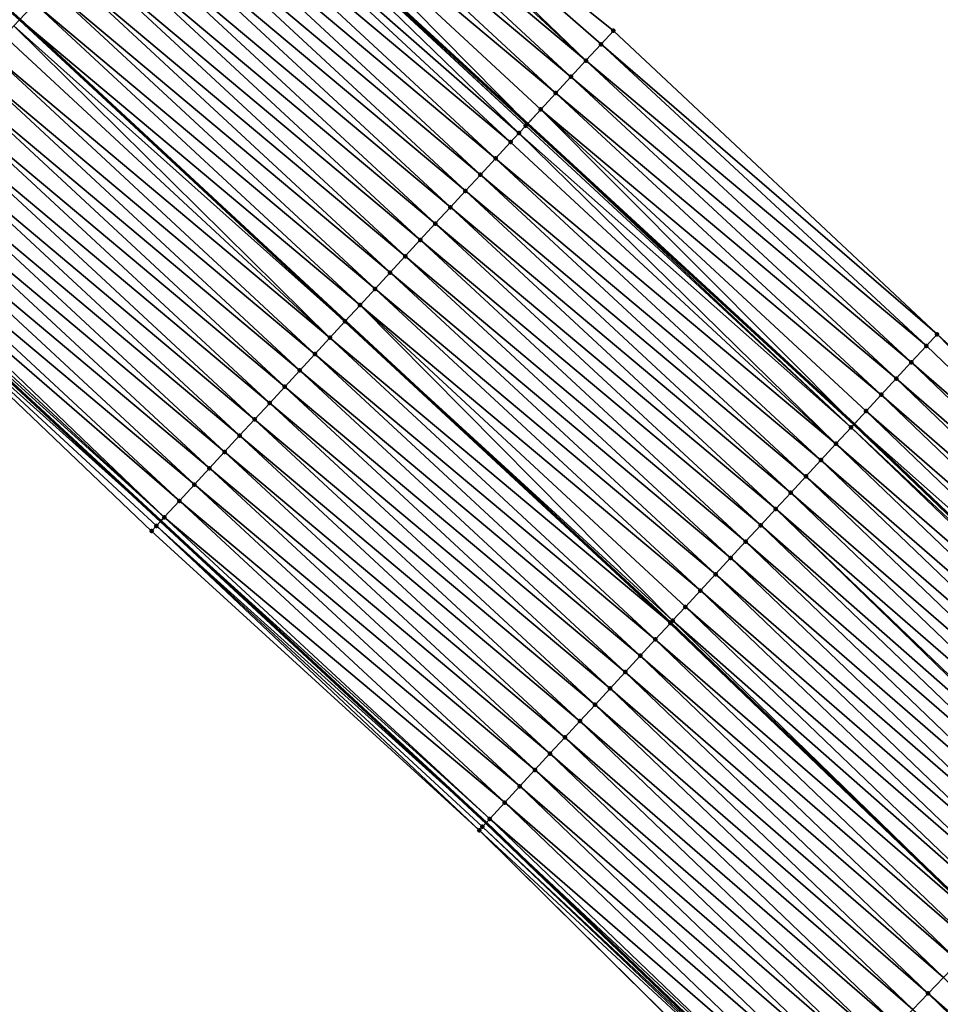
# Model space of a CAD drawing. Header units: feet. Extents: x 2017424 to 2024169, y 808042 to 818730.
# Tile 325 of 329: x 2022774 to 2022816, y 814176 to 814220. Entities that reach past the tile are written whole.
import ezdxf

# ---------------------------------------------------------------- set-up
doc = ezdxf.new("R2010")
doc.units = ezdxf.units.FT
doc.header["$MEASUREMENT"] = 0
for name, color, linetype, lineweight in [('EP_Travel Lane', 172, 'Continuous', 53), ('NB-Road Shots', 141, 'Continuous', 100), ('NB-Road X-Section', 40, 'Continuous', 13), ('STRIPING', 60, 'Continuous', 53)]:
    doc.layers.add(name, color=color, linetype=linetype, lineweight=lineweight)
doc.layers.add('I-77-MM15-17_NB-Surface-BORDER', color=7, linetype='Continuous')
doc.layers.add('I-77-MM15-17_NB-Surface-TIN', color=7, linetype='Continuous')

msp = doc.modelspace()

# ---------------------------------------------------------------- linework, layer by layer
at = {"layer": 'EP_Travel Lane'}
for points in [[(2022767.371049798, 814242.5469800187, 293.8088153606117), (2022782.395149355, 814229.0650125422, 294.5513637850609), (2022797.106016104, 814215.5335921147, 295.2567507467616), (2022811.817192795, 814202.0018865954, 295.950300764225), (2022826.43342328, 814188.0277218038, 296.6233001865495), (2022840.777088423, 814174.1070513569, 297.3120484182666), (2022855.192024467, 814159.9745679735, 298.0072010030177), (2022869.234222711, 814145.7480773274, 298.6593510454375), (2022883.275599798, 814131.5224186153, 299.3469830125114), (2022897.283300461, 814117.0483564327, 300.0231161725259), (2022911.13583631, 814102.6353312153, 300.6367119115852), (2022925.035677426, 814088.0969683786, 301.3041992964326), (2022938.735340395, 814073.5411112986, 301.9734336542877), (2022952.434025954, 814058.9862927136, 302.6844714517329)], [(2022765.93421145, 814211.228142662, 292.9237701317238), (2022780.590182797, 814197.6377920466, 293.6343164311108), (2022795.246020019, 814184.0475658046, 294.3500033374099), (2022809.429719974, 814170.4294387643, 295.0168488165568), (2022823.773793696, 814156.5083717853, 295.6887549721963), (2022837.846645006, 814142.7086829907, 296.3693367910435), (2022851.888615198, 814128.4824233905, 297.0313413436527), (2022865.930649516, 814114.2560988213, 297.6905770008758), (2022879.679770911, 814100.0515784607, 298.3755855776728), (2022893.530545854, 814085.6403853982, 299.0637716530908), (2022907.219935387, 814071.3196983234, 299.7327200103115), (2022920.892147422, 814056.7373594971, 300.3860491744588), (2022934.56402017, 814042.1553825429, 301.0539102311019), (2022947.9282482, 814027.5710846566, 301.7183401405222), (2022961.363909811, 814012.7726420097, 302.418414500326), (2022974.577855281, 813998.1075643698, 303.0973242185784), (2022987.721669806, 813983.0480919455, 303.7749142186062), (2023000.864752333, 813967.9894582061, 304.4842388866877), (2023013.451521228, 813953.017964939, 305.1551549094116), (2023026.20817397, 813937.6310458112, 305.8702071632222), (2023038.734556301, 813922.406306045, 306.5702189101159), (2023051.205379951, 813906.7851186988, 307.2472481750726), (2023063.677757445, 813891.1619849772, 307.846601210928), (2023075.819066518, 813875.5859741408, 308.415438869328)]]:
    msp.add_polyline3d(points, dxfattribs=at)
at = {"layer": 'I-77-MM15-17_NB-Surface-BORDER', "color": 3, "linetype": 'Continuous', "lineweight": -3}
for points in [[(2022770.134460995, 814245.6629141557, 294.0602586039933), (2022785.345967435, 814232.2590478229, 294.7774756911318), (2022800.981203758, 814219.7266984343, 295.5252439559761), (2022815.556053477, 814206.0500160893, 296.2577892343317), (2022830.513042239, 814192.2423234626, 296.8506749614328), (2022844.928862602, 814178.3956726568, 297.5326705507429), (2022859.459820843, 814164.2149953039, 298.2418124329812), (2022873.854033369, 814150.3385323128, 298.9191525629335), (2022887.712082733, 814135.9302996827, 299.5876098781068), (2022901.618731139, 814121.2257796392, 300.2473897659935), (2022915.183509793, 814106.5361487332, 300.8601521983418), (2022929.539219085, 814092.3300218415, 301.5308495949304), (2022942.971412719, 814077.5225661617, 302.1824778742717), (2022955.937143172, 814062.2783627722, 302.8469678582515)], [(2023075.644691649, 813875.4506071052, 308.3951260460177), (2023063.472029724, 813890.9968129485, 307.8238319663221), (2023050.956435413, 813906.5852500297, 307.2197133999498), (2023038.187647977, 813921.9670301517, 306.505273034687), (2023025.412794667, 813936.9668474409, 305.7631084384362), (2023013.145619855, 813952.7625636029, 305.1150415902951), (2023000.542632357, 813967.7040317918, 304.4403840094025), (2022987.34096004, 813982.7105771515, 303.7193854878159), (2022973.954884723, 813997.5557681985, 303.0170083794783), (2022961.094086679, 814012.5253822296, 302.3860692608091), (2022947.894297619, 814027.5399724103, 301.7142552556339), (2022933.753421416, 814041.3901340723, 300.9418025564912), (2022920.242084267, 814056.123499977, 300.2926115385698), (2022907.018253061, 814071.1294777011, 299.7086381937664), (2022893.214769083, 814085.3351465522, 299.0268923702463), (2022879.33572334, 814099.7189918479, 298.3349727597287), (2022865.540453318, 814113.867119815, 297.641418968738), (2022851.186854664, 814127.7824356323, 296.9339551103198), (2022837.317620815, 814142.1808926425, 296.2937104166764), (2022823.247478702, 814155.9622100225, 295.6093077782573), (2022808.897201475, 814169.8771579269, 294.9430237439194), (2022794.931266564, 814183.7060672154, 294.3105555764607), (2022780.173136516, 814197.1852651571, 293.5812173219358), (2022765.714295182, 814210.9894531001, 292.8945522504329)]]:
    msp.add_polyline3d(points, dxfattribs=at)
at = {"layer": 'I-77-MM15-17_NB-Surface-TIN', "color": 128, "linetype": 'Continuous', "lineweight": -3}
for points in [[(2022774.22990717, 814220.2195088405, 293.7870662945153), (2022774.237687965, 814220.2279356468, 293.7877521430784), (2022759.407718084, 814233.5674202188, 293.0773944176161)], [(2022799.740389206, 814218.3842451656, 295.4422776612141), (2022785.345967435, 814232.2590478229, 294.7774756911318), (2022785.083762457, 814231.9751463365, 294.7557664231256)], [(2022799.740389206, 814218.3842451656, 295.4422776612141), (2022800.419199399, 814219.1185605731, 295.4857908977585), (2022785.345967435, 814232.2590478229, 294.7774756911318)], [(2022800.419199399, 814219.1185605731, 295.4857908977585), (2022800.981203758, 814219.7266984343, 295.5252439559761), (2022785.345967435, 814232.2590478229, 294.7774756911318)], [(2022799.740389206, 814218.3842451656, 295.4422776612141), (2022785.083762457, 814231.9751463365, 294.7557664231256), (2022784.405266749, 814231.2405393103, 294.7001968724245)], [(2022799.061638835, 814217.6498742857, 295.3964710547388), (2022784.405266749, 814231.2405393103, 294.7001968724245), (2022783.726644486, 814230.5060496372, 294.6494789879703)], [(2022799.061638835, 814217.6498742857, 295.3964710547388), (2022799.740389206, 814218.3842451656, 295.4422776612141), (2022784.405266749, 814231.2405393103, 294.7001968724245)], [(2022798.382908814, 814216.9154845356, 295.3498843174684), (2022783.726644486, 814230.5060496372, 294.6494789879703), (2022783.047969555, 814229.7716088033, 294.600780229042)], [(2022798.382908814, 814216.9154845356, 295.3498843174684), (2022799.061638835, 814217.6498742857, 295.3964710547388), (2022783.726644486, 814230.5060496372, 294.6494789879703)], [(2022783.047969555, 814229.7716088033, 294.600780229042), (2022782.395149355, 814229.0650125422, 294.5513637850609), (2022797.106016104, 814215.5335921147, 295.2567507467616)], [(2022797.704242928, 814216.181035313, 295.3008388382), (2022783.047969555, 814229.7716088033, 294.600780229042), (2022797.106016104, 814215.5335921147, 295.2567507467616)], [(2022797.704242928, 814216.181035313, 295.3008388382), (2022798.382908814, 814216.9154845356, 295.3498843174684), (2022783.047969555, 814229.7716088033, 294.600780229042)], [(2022797.025602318, 814215.4465626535, 295.2508244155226), (2022782.395149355, 814229.0650125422, 294.5513637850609), (2022782.369364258, 814229.0371033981, 294.5494119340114)], [(2022797.025602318, 814215.4465626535, 295.2508244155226), (2022797.106016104, 814215.5335921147, 295.2567507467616), (2022782.395149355, 814229.0650125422, 294.5513637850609)], [(2022796.722658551, 814215.1185368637, 295.2254645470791), (2022782.369364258, 814229.0371033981, 294.5494119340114), (2022781.691017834, 814228.3023579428, 294.488119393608)], [(2022796.722658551, 814215.1185368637, 295.2254645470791), (2022797.025602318, 814215.4465626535, 295.2508244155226), (2022782.369364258, 814229.0371033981, 294.5494119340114)], [(2022796.347339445, 814214.7117397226, 295.1863289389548), (2022781.691017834, 814228.3023579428, 294.488119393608), (2022781.012911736, 814227.5673896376, 294.4176136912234)], [(2022796.347339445, 814214.7117397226, 295.1863289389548), (2022796.722658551, 814215.1185368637, 295.2254645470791), (2022781.691017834, 814228.3023579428, 294.488119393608)], [(2022795.669185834, 814213.9768154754, 295.117644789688), (2022781.012911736, 814227.5673896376, 294.4176136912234), (2022780.334635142, 814226.8325794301, 294.3536441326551)], [(2022795.669185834, 814213.9768154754, 295.117644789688), (2022796.347339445, 814214.7117397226, 295.1863289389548), (2022781.012911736, 814227.5673896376, 294.4176136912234)], [(2022794.990893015, 814213.2420203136, 295.0542973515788), (2022780.334635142, 814226.8325794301, 294.3536441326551), (2022779.656229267, 814226.0978891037, 294.2946307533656)], [(2022794.990893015, 814213.2420203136, 295.0542973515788), (2022795.669185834, 814213.9768154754, 295.117644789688), (2022780.334635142, 814226.8325794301, 294.3536441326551)], [(2022794.312498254, 814212.5073196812, 294.9948579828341), (2022779.656229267, 814226.0978891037, 294.2946307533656), (2022778.97779194, 814225.3632279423, 294.2368231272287)], [(2022794.312498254, 814212.5073196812, 294.9948579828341), (2022794.990893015, 814213.2420203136, 295.0542973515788), (2022779.656229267, 814226.0978891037, 294.2946307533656)], [(2022793.634105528, 814211.7726171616, 294.9353405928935), (2022778.97779194, 814225.3632279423, 294.2368231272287), (2022778.299570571, 814224.6283665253, 294.1707364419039)], [(2022793.634105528, 814211.7726171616, 294.9353405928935), (2022794.312498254, 814212.5073196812, 294.9948579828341), (2022778.97779194, 814225.3632279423, 294.2368231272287)], [(2022792.955794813, 814211.0378385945, 294.8726792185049), (2022778.299570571, 814224.6283665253, 294.1707364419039), (2022777.621398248, 814223.8934596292, 294.1027695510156)], [(2022792.955794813, 814211.0378385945, 294.8726792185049), (2022793.634105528, 814211.7726171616, 294.9353405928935), (2022778.299570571, 814224.6283665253, 294.1707364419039)], [(2022792.277539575, 814210.303008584, 294.8078910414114), (2022777.621398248, 814223.8934596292, 294.1027695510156), (2022776.94323965, 814223.1585400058, 294.034276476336)], [(2022792.277539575, 814210.303008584, 294.8078910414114), (2022792.955794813, 814211.0378385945, 294.8726792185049), (2022777.621398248, 814223.8934596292, 294.1027695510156)], [(2022791.599387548, 814209.5680828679, 294.7391461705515), (2022776.94323965, 814223.1585400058, 294.034276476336), (2022776.265068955, 814222.4236316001, 293.966247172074)], [(2022791.599387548, 814209.5680828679, 294.7391461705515), (2022792.277539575, 814210.303008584, 294.8078910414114), (2022776.94323965, 814223.1585400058, 294.034276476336)], [(2022790.921178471, 814208.8332100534, 294.6725883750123), (2022776.265068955, 814222.4236316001, 293.966247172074), (2022775.586763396, 814221.6888482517, 293.9033880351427)], [(2022790.921178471, 814208.8332100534, 294.6725883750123), (2022791.599387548, 814209.5680828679, 294.7391461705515), (2022776.265068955, 814222.4236316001, 293.966247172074)], [(2022790.242887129, 814208.0984135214, 294.6091842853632), (2022775.586763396, 814221.6888482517, 293.9033880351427), (2022774.9082926, 814220.9542181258, 293.8468634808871)], [(2022790.242887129, 814208.0984135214, 294.6091842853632), (2022790.921178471, 814208.8332100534, 294.6725883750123), (2022775.586763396, 814221.6888482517, 293.9033880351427)], [(2022789.564389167, 814207.3638085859, 294.5537012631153), (2022774.9082926, 814220.9542181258, 293.8468634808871), (2022774.237687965, 814220.2279356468, 293.7877521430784)], [(2022789.564389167, 814207.3638085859, 294.5537012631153), (2022790.242887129, 814208.0984135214, 294.6091842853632), (2022774.9082926, 814220.9542181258, 293.8468634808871)], [(2022788.886059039, 814206.62904802, 294.4917840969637), (2022774.22990717, 814220.2195088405, 293.7870662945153), (2022773.971958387, 814219.940057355, 293.7626822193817)], [(2022774.22990717, 814220.2195088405, 293.7870662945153), (2022788.893873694, 814206.637512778, 294.4924974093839), (2022774.237687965, 814220.2279356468, 293.7877521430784)], [(2022788.886059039, 814206.62904802, 294.4917840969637), (2022788.893873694, 814206.637512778, 294.4924974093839), (2022774.22990717, 814220.2195088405, 293.7870662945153)], [(2022789.564389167, 814207.3638085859, 294.5537012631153), (2022774.237687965, 814220.2279356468, 293.7877521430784), (2022788.893873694, 814206.637512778, 294.4924974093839)], [(2022788.207761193, 814205.8942575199, 294.4286293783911), (2022773.971958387, 814219.940057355, 293.7626822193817), (2022773.551669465, 814219.4846625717, 293.7216058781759)], [(2022788.207761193, 814205.8942575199, 294.4286293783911), (2022788.886059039, 814206.62904802, 294.4917840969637), (2022773.971958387, 814219.940057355, 293.7626822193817)], [(2022788.207761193, 814205.8942575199, 294.4286293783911), (2022773.551669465, 814219.4846625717, 293.7216058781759), (2022772.873502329, 814218.7497508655, 293.6534401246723)], [(2022815.556053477, 814206.0500160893, 296.2577892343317), (2022800.981203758, 814219.7266984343, 295.5252439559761), (2022800.419199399, 814219.1185605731, 295.4857908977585)], [(2022815.074542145, 814205.5288500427, 296.2215273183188), (2022800.419199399, 814219.1185605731, 295.4857908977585), (2022799.740389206, 814218.3842451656, 295.4422776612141)], [(2022815.074542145, 814205.5288500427, 296.2215273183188), (2022815.556053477, 814206.0500160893, 296.2577892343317), (2022800.419199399, 814219.1185605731, 295.4857908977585)], [(2022787.529561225, 814205.1593762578, 294.3617223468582), (2022772.873502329, 814218.7497508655, 293.6534401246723), (2022772.195396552, 814218.0147822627, 293.5829221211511)], [(2022787.529561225, 814205.1593762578, 294.3617223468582), (2022788.207761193, 814205.8942575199, 294.4286293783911), (2022772.873502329, 814218.7497508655, 293.6534401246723)], [(2022786.851538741, 814204.4243304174, 294.2880112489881), (2022772.195396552, 814218.0147822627, 293.5829221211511), (2022771.517307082, 814217.279798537, 293.5117789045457)], [(2022786.851538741, 814204.4243304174, 294.2880112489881), (2022787.529561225, 814205.1593762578, 294.3617223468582), (2022772.195396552, 814218.0147822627, 293.5829221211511)], [(2022814.396182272, 814204.7941170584, 296.1607504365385), (2022799.740389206, 814218.3842451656, 295.4422776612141), (2022799.061638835, 814217.6498742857, 295.3964710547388)], [(2022814.396182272, 814204.7941170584, 296.1607504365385), (2022815.074542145, 814205.5288500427, 296.2215273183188), (2022799.740389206, 814218.3842451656, 295.4422776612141)], [(2022813.717626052, 814204.0595661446, 296.1075008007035), (2022799.061638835, 814217.6498742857, 295.3964710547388), (2022798.382908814, 814216.9154845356, 295.3498843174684)], [(2022813.717626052, 814204.0595661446, 296.1075008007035), (2022814.396182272, 814204.7941170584, 296.1607504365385), (2022799.061638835, 814217.6498742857, 295.3964710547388)], [(2022786.173456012, 814203.6893404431, 294.216609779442), (2022771.517307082, 814217.279798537, 293.5117789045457), (2022770.839097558, 814216.5449261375, 293.4452381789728)], [(2022786.173456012, 814203.6893404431, 294.216609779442), (2022786.851538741, 814204.4243304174, 294.2880112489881), (2022771.517307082, 814217.279798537, 293.5117789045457)], [(2022813.039135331, 814203.3249544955, 296.0517402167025), (2022798.382908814, 814216.9154845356, 295.3498843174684), (2022797.704242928, 814216.181035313, 295.3008388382)], [(2022813.039135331, 814203.3249544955, 296.0517402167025), (2022813.717626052, 814204.0595661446, 296.1075008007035), (2022798.382908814, 814216.9154845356, 295.3498843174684)], [(2022785.495270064, 814202.9544461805, 294.149165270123), (2022770.839097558, 814216.5449261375, 293.4452381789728), (2022770.160906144, 814215.8100369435, 293.3780031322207)], [(2022785.495270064, 814202.9544461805, 294.149165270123), (2022786.173456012, 814203.6893404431, 294.216609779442), (2022770.839097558, 814216.5449261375, 293.4452381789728)], [(2022784.817012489, 814202.2196183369, 294.0844666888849), (2022770.160906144, 814215.8100369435, 293.3780031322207), (2022769.482745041, 814215.0751196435, 293.3096061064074)], [(2022784.817012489, 814202.2196183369, 294.0844666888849), (2022785.495270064, 814202.9544461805, 294.149165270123), (2022770.160906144, 814215.8100369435, 293.3780031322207)], [(2022797.704242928, 814216.181035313, 295.3008388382), (2022797.106016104, 814215.5335921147, 295.2567507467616), (2022811.817192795, 814202.0018865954, 295.950300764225)], [(2022812.360601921, 814202.5903824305, 295.997616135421), (2022797.704242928, 814216.181035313, 295.3008388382), (2022811.817192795, 814202.0018865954, 295.950300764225)], [(2022812.360601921, 814202.5903824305, 295.997616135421), (2022813.039135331, 814203.3249544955, 296.0517402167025), (2022797.704242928, 814216.181035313, 295.3008388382)], [(2022811.682197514, 814201.8556907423, 295.9385465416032), (2022797.025602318, 814215.4465626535, 295.2508244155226), (2022796.722658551, 814215.1185368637, 295.2254645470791)], [(2022811.682197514, 814201.8556907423, 295.9385465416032), (2022797.106016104, 814215.5335921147, 295.2567507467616), (2022797.025602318, 814215.4465626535, 295.2508244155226)], [(2022811.682197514, 814201.8556907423, 295.9385465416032), (2022811.817192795, 814202.0018865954, 295.950300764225), (2022797.106016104, 814215.5335921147, 295.2567507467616)], [(2022784.138889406, 814201.4846657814, 294.0146122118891), (2022769.482745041, 814215.0751196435, 293.3096061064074), (2022768.804624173, 814214.3401650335, 293.2396666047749)], [(2022784.138889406, 814201.4846657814, 294.0146122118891), (2022784.817012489, 814202.2196183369, 294.0844666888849), (2022769.482745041, 814215.0751196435, 293.3096061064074)], [(2022811.003962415, 814201.1208420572, 295.872986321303), (2022796.722658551, 814215.1185368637, 295.2254645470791), (2022796.347339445, 814214.7117397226, 295.1863289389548)], [(2022811.003962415, 814201.1208420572, 295.872986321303), (2022811.682197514, 814201.8556907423, 295.9385465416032), (2022796.722658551, 814215.1185368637, 295.2254645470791)], [(2022811.003962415, 814201.1208420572, 295.872986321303), (2022796.347339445, 814214.7117397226, 295.1863289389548), (2022795.669185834, 814213.9768154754, 295.117644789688)], [(2022783.46080857, 814200.7496740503, 293.9431381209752), (2022768.804624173, 814214.3401650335, 293.2396666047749), (2022768.126582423, 814213.6051370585, 293.166694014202)], [(2022783.46080857, 814200.7496740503, 293.9431381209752), (2022784.138889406, 814201.4846657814, 294.0146122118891), (2022768.804624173, 814214.3401650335, 293.2396666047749)], [(2022782.782726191, 814200.0146837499, 293.8717231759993), (2022768.126582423, 814213.6051370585, 293.166694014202), (2022767.448511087, 814212.8701365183, 293.0948556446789)], [(2022782.782726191, 814200.0146837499, 293.8717231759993), (2022783.46080857, 814200.7496740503, 293.9431381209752), (2022768.126582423, 814213.6051370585, 293.166694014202)], [(2022810.325700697, 814200.3860180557, 295.8084465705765), (2022795.669185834, 814213.9768154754, 295.117644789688), (2022794.990893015, 814213.2420203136, 295.0542973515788)], [(2022810.325700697, 814200.3860180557, 295.8084465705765), (2022811.003962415, 814201.1208420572, 295.872986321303), (2022795.669185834, 814213.9768154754, 295.117644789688)], [(2022809.647422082, 814199.6512097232, 295.7445546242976), (2022794.990893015, 814213.2420203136, 295.0542973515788), (2022794.312498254, 814212.5073196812, 294.9948579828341)], [(2022809.647422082, 814199.6512097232, 295.7445546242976), (2022810.325700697, 814200.3860180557, 295.8084465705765), (2022794.990893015, 814213.2420203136, 295.0542973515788)], [(2022782.104571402, 814199.279760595, 293.803084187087), (2022767.448511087, 814212.8701365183, 293.0948556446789), (2022766.770422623, 814212.1351518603, 293.0236738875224)], [(2022782.104571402, 814199.279760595, 293.803084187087), (2022782.782726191, 814200.0146837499, 293.8717231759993), (2022767.448511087, 814212.8701365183, 293.0948556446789)], [(2022808.968989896, 814198.916543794, 295.6865499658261), (2022794.312498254, 814212.5073196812, 294.9948579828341), (2022793.634105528, 814211.7726171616, 294.9353405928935)], [(2022808.968989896, 814198.916543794, 295.6865499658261), (2022809.647422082, 814199.6512097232, 295.7445546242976), (2022794.312498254, 814212.5073196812, 294.9948579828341)], [(2022781.426461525, 814198.5447957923, 293.7327233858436), (2022766.770422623, 814212.1351518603, 293.0236738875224), (2022766.317841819, 814211.6444542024, 292.9734452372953)], [(2022781.426461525, 814198.5447957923, 293.7327233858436), (2022782.104571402, 814199.279760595, 293.803084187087), (2022766.770422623, 814212.1351518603, 293.0236738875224)], [(2022808.290523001, 814198.1819100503, 295.6298759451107), (2022793.634105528, 814211.7726171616, 294.9353405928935), (2022792.955794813, 814211.0378385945, 294.8726792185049)], [(2022808.290523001, 814198.1819100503, 295.6298759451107), (2022808.968989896, 814198.916543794, 295.6865499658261), (2022793.634105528, 814211.7726171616, 294.9353405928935)], [(2022780.748559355, 814197.8096383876, 293.6543999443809), (2022766.092534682, 814211.39998126, 292.9448048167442), (2022765.93421145, 814211.228142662, 292.9237701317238)], [(2022780.748559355, 814197.8096383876, 293.6543999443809), (2022766.317841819, 814211.6444542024, 292.9734452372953), (2022766.092534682, 814211.39998126, 292.9448048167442)], [(2022780.748559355, 814197.8096383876, 293.6543999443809), (2022781.426461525, 814198.5447957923, 293.7327233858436), (2022766.317841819, 814211.6444542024, 292.9734452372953)], [(2022765.714295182, 814210.9894531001, 292.8945522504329), (2022780.590182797, 814197.6377920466, 293.6343164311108), (2022765.93421145, 814211.228142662, 292.9237701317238)], [(2022780.391157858, 814197.421840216, 293.6090783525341), (2022780.590182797, 814197.6377920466, 293.6343164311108), (2022765.714295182, 814210.9894531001, 292.8945522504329)], [(2022780.173136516, 814197.1852651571, 293.5812173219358), (2022780.391157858, 814197.421840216, 293.6090783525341), (2022765.714295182, 814210.9894531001, 292.8945522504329)], [(2022780.748559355, 814197.8096383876, 293.6543999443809), (2022765.93421145, 814211.228142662, 292.9237701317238), (2022780.590182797, 814197.6377920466, 293.6343164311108)], [(2022807.612078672, 814197.4472553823, 295.5723368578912), (2022792.955794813, 814211.0378385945, 294.8726792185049), (2022792.277539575, 814210.303008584, 294.8078910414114)], [(2022807.612078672, 814197.4472553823, 295.5723368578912), (2022808.290523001, 814198.1819100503, 295.6298759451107), (2022792.955794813, 814211.0378385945, 294.8726792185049)], [(2022806.933727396, 814196.712514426, 295.5112303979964), (2022792.277539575, 814210.303008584, 294.8078910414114), (2022791.599387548, 814209.5680828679, 294.7391461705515)], [(2022806.933727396, 814196.712514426, 295.5112303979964), (2022807.612078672, 814197.4472553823, 295.5723368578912), (2022792.277539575, 814210.303008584, 294.8078910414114)], [(2022806.255515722, 814195.9776440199, 295.4447721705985), (2022791.599387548, 814209.5680828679, 294.7391461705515), (2022790.921178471, 814208.8332100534, 294.6725883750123)], [(2022806.255515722, 814195.9776440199, 295.4447721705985), (2022806.933727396, 814196.712514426, 295.5112303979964), (2022791.599387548, 814209.5680828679, 294.7391461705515)], [(2022805.577256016, 814195.2428181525, 295.3801552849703), (2022790.921178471, 814208.8332100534, 294.6725883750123), (2022790.242887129, 814208.0984135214, 294.6091842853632)], [(2022805.577256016, 814195.2428181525, 295.3801552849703), (2022806.255515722, 814195.9776440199, 295.4447721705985), (2022790.921178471, 814208.8332100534, 294.6725883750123)], [(2022804.898860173, 814194.508118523, 295.3207573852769), (2022790.242887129, 814208.0984135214, 294.6091842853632), (2022789.564389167, 814207.3638085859, 294.5537012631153)], [(2022804.898860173, 814194.508118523, 295.3207573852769), (2022805.577256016, 814195.2428181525, 295.3801552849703), (2022790.242887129, 814208.0984135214, 294.6091842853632)], [(2022803.646183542, 814193.1514554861, 295.2106969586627), (2022789.564389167, 814207.3638085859, 294.5537012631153), (2022788.893873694, 814206.637512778, 294.4924974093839)], [(2022803.646183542, 814193.1514554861, 295.2106969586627), (2022804.220513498, 814193.7733733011, 295.2594745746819), (2022789.564389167, 814207.3638085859, 294.5537012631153)], [(2022804.220513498, 814193.7733733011, 295.2594745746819), (2022804.898860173, 814194.508118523, 295.3207573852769), (2022789.564389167, 814207.3638085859, 294.5537012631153)], [(2022803.542115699, 814193.0386754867, 295.2001517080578), (2022788.886059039, 814206.62904802, 294.4917840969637), (2022788.207761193, 814205.8942575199, 294.4286293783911)], [(2022788.886059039, 814206.62904802, 294.4917840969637), (2022803.549962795, 814193.0471795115, 295.2009468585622), (2022788.893873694, 814206.637512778, 294.4924974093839)], [(2022803.542115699, 814193.0386754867, 295.2001517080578), (2022803.549962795, 814193.0471795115, 295.2009468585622), (2022788.886059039, 814206.62904802, 294.4917840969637)], [(2022803.646183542, 814193.1514554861, 295.2106969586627), (2022788.893873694, 814206.637512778, 294.4924974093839), (2022803.549962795, 814193.0471795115, 295.2009468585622)], [(2022829.751450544, 814191.4556099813, 296.8098157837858), (2022815.556053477, 814206.0500160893, 296.2577892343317), (2022815.074542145, 814205.5288500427, 296.2215273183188)], [(2022829.751450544, 814191.4556099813, 296.8098157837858), (2022830.446984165, 814192.1741046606, 296.8475070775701), (2022815.556053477, 814206.0500160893, 296.2577892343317)], [(2022830.446984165, 814192.1741046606, 296.8475070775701), (2022830.513042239, 814192.2423234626, 296.8506749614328), (2022815.556053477, 814206.0500160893, 296.2577892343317)], [(2022802.863838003, 814192.3038663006, 295.1362244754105), (2022788.207761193, 814205.8942575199, 294.4286293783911), (2022787.529561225, 814205.1593762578, 294.3617223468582)], [(2022802.863838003, 814192.3038663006, 295.1362244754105), (2022803.542115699, 814193.0386754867, 295.2001517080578), (2022788.207761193, 814205.8942575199, 294.4286293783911)], [(2022802.185606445, 814191.569014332, 295.0705285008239), (2022787.529561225, 814205.1593762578, 294.3617223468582), (2022786.851538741, 814204.4243304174, 294.2880112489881)], [(2022802.185606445, 814191.569014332, 295.0705285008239), (2022802.863838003, 814192.3038663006, 295.1362244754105), (2022787.529561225, 814205.1593762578, 294.3617223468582)], [(2022829.751450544, 814191.4556099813, 296.8098157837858), (2022815.074542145, 814205.5288500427, 296.2215273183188), (2022814.396182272, 814204.7941170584, 296.1607504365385)], [(2022829.055923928, 814190.7371085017, 296.771835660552), (2022814.396182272, 814204.7941170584, 296.1607504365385), (2022813.717626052, 814204.0595661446, 296.1075008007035)], [(2022829.055923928, 814190.7371085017, 296.771835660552), (2022829.751450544, 814191.4556099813, 296.8098157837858), (2022814.396182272, 814204.7941170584, 296.1607504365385)], [(2022801.507502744, 814190.8340438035, 294.9999309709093), (2022786.851538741, 814204.4243304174, 294.2880112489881), (2022786.173456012, 814203.6893404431, 294.216609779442)], [(2022801.507502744, 814190.8340438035, 294.9999309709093), (2022802.185606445, 814191.569014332, 295.0705285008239), (2022786.851538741, 814204.4243304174, 294.2880112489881)], [(2022828.360406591, 814190.018598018, 296.7334731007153), (2022813.717626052, 814204.0595661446, 296.1075008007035), (2022813.039135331, 814203.3249544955, 296.0517402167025)], [(2022828.360406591, 814190.018598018, 296.7334731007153), (2022829.055923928, 814190.7371085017, 296.771835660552), (2022813.717626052, 814204.0595661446, 296.1075008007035)], [(2022800.829372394, 814190.0990979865, 294.9303550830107), (2022786.173456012, 814203.6893404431, 294.216609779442), (2022785.495270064, 814202.9544461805, 294.149165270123)], [(2022800.829372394, 814190.0990979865, 294.9303550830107), (2022801.507502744, 814190.8340438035, 294.9999309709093), (2022786.173456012, 814203.6893404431, 294.216609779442)], [(2022800.151185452, 814189.3642046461, 294.8629486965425), (2022785.495270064, 814202.9544461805, 294.149165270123), (2022784.817012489, 814202.2196183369, 294.0844666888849)], [(2022800.151185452, 814189.3642046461, 294.8629486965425), (2022800.829372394, 814190.0990979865, 294.9303550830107), (2022785.495270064, 814202.9544461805, 294.149165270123)], [(2022827.665191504, 814189.2997941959, 296.6826514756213), (2022813.039135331, 814203.3249544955, 296.0517402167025), (2022812.360601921, 814202.5903824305, 295.997616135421)], [(2022827.665191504, 814189.2997941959, 296.6826514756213), (2022828.360406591, 814190.018598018, 296.7334731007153), (2022813.039135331, 814203.3249544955, 296.0517402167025)], [(2022826.969558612, 814188.5813958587, 296.6490521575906), (2022812.360601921, 814202.5903824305, 295.997616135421), (2022811.817192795, 814202.0018865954, 295.950300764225)], [(2022826.969558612, 814188.5813958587, 296.6490521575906), (2022827.665191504, 814189.2997941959, 296.6826514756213), (2022812.360601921, 814202.5903824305, 295.997616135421)], [(2022799.472909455, 814188.6293938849, 294.7989563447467), (2022784.817012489, 814202.2196183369, 294.0844666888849), (2022784.138889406, 814201.4846657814, 294.0146122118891)], [(2022799.472909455, 814188.6293938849, 294.7989563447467), (2022800.151185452, 814189.3642046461, 294.8629486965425), (2022784.817012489, 814202.2196183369, 294.0844666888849)], [(2022826.273921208, 814187.8630019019, 296.6156388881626), (2022811.682197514, 814201.8556907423, 295.9385465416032), (2022811.003962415, 814201.1208420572, 295.872986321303)], [(2022811.682197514, 814201.8556907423, 295.9385465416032), (2022826.43342328, 814188.0277218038, 296.6233001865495), (2022811.817192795, 814202.0018865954, 295.950300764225)], [(2022826.273921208, 814187.8630019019, 296.6156388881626), (2022826.43342328, 814188.0277218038, 296.6233001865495), (2022811.682197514, 814201.8556907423, 295.9385465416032)], [(2022826.969558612, 814188.5813958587, 296.6490521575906), (2022811.817192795, 814202.0018865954, 295.950300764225), (2022826.43342328, 814188.0277218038, 296.6233001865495)], [(2022798.794783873, 814187.8944436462, 294.7291976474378), (2022784.138889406, 814201.4846657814, 294.0146122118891), (2022783.46080857, 814200.7496740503, 293.9431381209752)], [(2022798.794783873, 814187.8944436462, 294.7291976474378), (2022799.472909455, 814188.6293938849, 294.7989563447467), (2022784.138889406, 814201.4846657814, 294.0146122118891)], [(2022825.578944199, 814187.1439670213, 296.5550034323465), (2022811.003962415, 814201.1208420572, 295.872986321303), (2022810.325700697, 814200.3860180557, 295.8084465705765)], [(2022825.578944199, 814187.1439670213, 296.5550034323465), (2022826.273921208, 814187.8630019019, 296.6156388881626), (2022811.003962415, 814201.1208420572, 295.872986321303)], [(2022798.1166959, 814187.1594585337, 294.6579971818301), (2022783.46080857, 814200.7496740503, 293.9431381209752), (2022782.782726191, 814200.0146837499, 293.8717231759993)], [(2022798.1166959, 814187.1594585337, 294.6579971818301), (2022798.794783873, 814187.8944436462, 294.7291976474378), (2022783.46080857, 814200.7496740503, 293.9431381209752)], [(2022824.884062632, 814186.4248395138, 296.4904338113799), (2022810.325700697, 814200.3860180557, 295.8084465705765), (2022809.647422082, 814199.6512097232, 295.7445546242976)], [(2022824.884062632, 814186.4248395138, 296.4904338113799), (2022825.578944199, 814187.1439670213, 296.5550034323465), (2022810.325700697, 814200.3860180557, 295.8084465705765)], [(2022797.438569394, 814186.4245091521, 294.5882739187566), (2022782.782726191, 814200.0146837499, 293.8717231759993), (2022782.104571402, 814199.279760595, 293.803084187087)], [(2022797.438569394, 814186.4245091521, 294.5882739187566), (2022798.1166959, 814187.1594585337, 294.6579971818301), (2022782.782726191, 814200.0146837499, 293.8717231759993)], [(2022824.18912487, 814185.7057665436, 296.4281805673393), (2022809.647422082, 814199.6512097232, 295.7445546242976), (2022808.968989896, 814198.916543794, 295.6865499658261)], [(2022824.18912487, 814185.7057665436, 296.4281805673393), (2022824.884062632, 814186.4248395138, 296.4904338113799), (2022809.647422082, 814199.6512097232, 295.7445546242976)], [(2022796.760420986, 814185.6895800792, 294.5193902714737), (2022782.104571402, 814199.279760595, 293.803084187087), (2022781.426461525, 814198.5447957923, 293.7327233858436)], [(2022796.760420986, 814185.6895800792, 294.5193902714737), (2022797.438569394, 814186.4245091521, 294.5882739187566), (2022782.104571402, 814199.279760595, 293.803084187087)], [(2022823.494070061, 814184.9868071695, 296.3707521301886), (2022808.968989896, 814198.916543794, 295.6865499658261), (2022808.290523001, 814198.1819100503, 295.6298759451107)], [(2022823.494070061, 814184.9868071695, 296.3707521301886), (2022824.18912487, 814185.7057665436, 296.4281805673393), (2022808.968989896, 814198.916543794, 295.6865499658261)], [(2022796.082318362, 814184.9546085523, 294.4487514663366), (2022781.426461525, 814198.5447957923, 293.7327233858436), (2022780.748559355, 814197.8096383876, 293.6543999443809)], [(2022796.082318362, 814184.9546085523, 294.4487514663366), (2022796.760420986, 814185.6895800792, 294.5193902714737), (2022781.426461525, 814198.5447957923, 293.7327233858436)], [(2022822.718070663, 814184.1842375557, 296.3090712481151), (2022808.290523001, 814198.1819100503, 295.6298759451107), (2022807.612078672, 814197.4472553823, 295.5723368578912)], [(2022822.718070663, 814184.1842375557, 296.3090712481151), (2022822.798951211, 814184.2679099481, 296.3159635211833), (2022808.290523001, 814198.1819100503, 295.6298759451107)], [(2022822.798951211, 814184.2679099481, 296.3159635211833), (2022823.494070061, 814184.9868071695, 296.3707521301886), (2022808.290523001, 814198.1819100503, 295.6298759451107)], [(2022780.391157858, 814197.421840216, 293.6090783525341), (2022795.246020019, 814184.0475658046, 294.3500033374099), (2022780.590182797, 814197.6377920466, 293.6343164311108)], [(2022795.404424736, 814184.2194432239, 294.3701004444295), (2022780.748559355, 814197.8096383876, 293.6543999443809), (2022780.590182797, 814197.6377920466, 293.6343164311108)], [(2022795.404424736, 814184.2194432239, 294.3701004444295), (2022780.590182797, 814197.6377920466, 293.6343164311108), (2022795.246020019, 814184.0475658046, 294.3500033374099)], [(2022795.404424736, 814184.2194432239, 294.3701004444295), (2022796.082318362, 814184.9546085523, 294.4487514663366), (2022780.748559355, 814197.8096383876, 293.6543999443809)], [(2022794.931266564, 814183.7060672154, 294.3105555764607), (2022780.391157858, 814197.421840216, 293.6090783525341), (2022780.173136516, 814197.1852651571, 293.5812173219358)], [(2022795.080825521, 814183.8683211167, 294.329044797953), (2022795.246020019, 814184.0475658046, 294.3500033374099), (2022780.391157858, 814197.421840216, 293.6090783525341)], [(2022794.931266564, 814183.7060672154, 294.3105555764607), (2022795.080825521, 814183.8683211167, 294.329044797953), (2022780.391157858, 814197.421840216, 293.6090783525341)], [(2022822.103994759, 814183.5488551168, 296.2544806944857), (2022807.612078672, 814197.4472553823, 295.5723368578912), (2022806.933727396, 814196.712514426, 295.5112303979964)], [(2022822.103994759, 814183.5488551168, 296.2544806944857), (2022822.718070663, 814184.1842375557, 296.3090712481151), (2022807.612078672, 814197.4472553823, 295.5723368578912)], [(2022821.409102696, 814182.8297377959, 296.1903437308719), (2022806.933727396, 814196.712514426, 295.5112303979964), (2022806.255515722, 814195.9776440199, 295.4447721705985)], [(2022821.409102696, 814182.8297377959, 296.1903437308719), (2022822.103994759, 814183.5488551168, 296.2544806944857), (2022806.933727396, 814196.712514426, 295.5112303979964)], [(2022820.714374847, 814182.1104611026, 296.119437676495), (2022806.255515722, 814195.9776440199, 295.4447721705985), (2022805.577256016, 814195.2428181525, 295.3801552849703)], [(2022820.714374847, 814182.1104611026, 296.119437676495), (2022821.409102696, 814182.8297377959, 296.1903437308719), (2022806.255515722, 814195.9776440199, 295.4447721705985)], [(2022820.019499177, 814181.3913278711, 296.0546249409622), (2022805.577256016, 814195.2428181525, 295.3801552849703), (2022804.898860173, 814194.508118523, 295.3207573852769)], [(2022820.019499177, 814181.3913278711, 296.0546249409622), (2022820.714374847, 814182.1104611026, 296.119437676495), (2022805.577256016, 814195.2428181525, 295.3801552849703)], [(2022819.324582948, 814180.6722340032, 295.9914840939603), (2022804.898860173, 814194.508118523, 295.3207573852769), (2022804.220513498, 814193.7733733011, 295.2594745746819)], [(2022819.324582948, 814180.6722340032, 295.9914840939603), (2022820.019499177, 814181.3913278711, 296.0546249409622), (2022804.898860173, 814194.508118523, 295.3207573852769)], [(2022818.629458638, 814179.9533420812, 295.9369205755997), (2022804.220513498, 814193.7733733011, 295.2594745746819), (2022803.646183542, 814193.1514554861, 295.2106969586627)], [(2022818.629458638, 814179.9533420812, 295.9369205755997), (2022819.324582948, 814180.6722340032, 295.9914840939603), (2022804.220513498, 814193.7733733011, 295.2594745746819)], [(2022803.646183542, 814193.1514554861, 295.2106969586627), (2022803.549962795, 814193.0471795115, 295.2009468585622), (2022817.942402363, 814179.2425715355, 295.8784061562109)], [(2022818.629458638, 814179.9533420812, 295.9369205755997), (2022803.646183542, 814193.1514554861, 295.2106969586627), (2022817.942402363, 814179.2425715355, 295.8784061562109)], [(2022817.934446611, 814179.2343411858, 295.8777285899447), (2022803.542115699, 814193.0386754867, 295.2001517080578), (2022802.863838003, 814192.3038663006, 295.1362244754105)], [(2022803.542115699, 814193.0386754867, 295.2001517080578), (2022817.942402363, 814179.2425715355, 295.8784061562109), (2022803.549962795, 814193.0471795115, 295.2009468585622)], [(2022817.934446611, 814179.2343411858, 295.8777285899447), (2022817.942402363, 814179.2425715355, 295.8784061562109), (2022803.542115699, 814193.0386754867, 295.2001517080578)], [(2022817.23949033, 814178.515286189, 295.8162387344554), (2022802.863838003, 814192.3038663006, 295.1362244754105), (2022802.185606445, 814191.569014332, 295.0705285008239)], [(2022817.23949033, 814178.515286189, 295.8162387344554), (2022817.934446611, 814179.2343411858, 295.8777285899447), (2022802.863838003, 814192.3038663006, 295.1362244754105)], [(2022816.54470154, 814177.7960686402, 295.7478447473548), (2022802.185606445, 814191.569014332, 295.0705285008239), (2022801.507502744, 814190.8340438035, 294.9999309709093)], [(2022816.54470154, 814177.7960686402, 295.7478447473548), (2022817.23949033, 814178.515286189, 295.8162387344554), (2022802.185606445, 814191.569014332, 295.0705285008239)], [(2022815.849970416, 814177.0767951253, 295.6770736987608), (2022801.507502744, 814190.8340438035, 294.9999309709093), (2022800.829372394, 814190.0990979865, 294.9303550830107)], [(2022815.849970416, 814177.0767951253, 295.6770736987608), (2022816.54470154, 814177.7960686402, 295.7478447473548), (2022801.507502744, 814190.8340438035, 294.9999309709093)], [(2022815.155282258, 814176.357479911, 295.6045315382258), (2022800.829372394, 814190.0990979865, 294.9303550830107), (2022800.151185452, 814189.3642046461, 294.8629486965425)], [(2022815.155282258, 814176.357479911, 295.6045315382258), (2022815.849970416, 814177.0767951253, 295.6770736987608), (2022800.829372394, 814190.0990979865, 294.9303550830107)], [(2022814.460499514, 814175.6382564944, 295.5358883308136), (2022800.151185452, 814189.3642046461, 294.8629486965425), (2022799.472909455, 814188.6293938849, 294.7989563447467)], [(2022814.460499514, 814175.6382564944, 295.5358883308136), (2022815.155282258, 814176.357479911, 295.6045315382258), (2022800.151185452, 814189.3642046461, 294.8629486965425)], [(2022813.765551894, 814174.9191930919, 295.4740414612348), (2022799.472909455, 814188.6293938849, 294.7989563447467), (2022798.794783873, 814187.8944436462, 294.7291976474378)], [(2022813.765551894, 814174.9191930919, 295.4740414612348), (2022814.460499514, 814175.6382564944, 295.5358883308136), (2022799.472909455, 814188.6293938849, 294.7989563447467)], [(2022813.070775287, 814174.1999637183, 295.4051452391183), (2022798.794783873, 814187.8944436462, 294.7291976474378), (2022798.1166959, 814187.1594585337, 294.6579971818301)], [(2022813.070775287, 814174.1999637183, 295.4051452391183), (2022813.765551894, 814174.9191930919, 295.4740414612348), (2022798.794783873, 814187.8944436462, 294.7291976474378)], [(2022812.376017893, 814173.4807156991, 295.3354570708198), (2022798.1166959, 814187.1594585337, 294.6579971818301), (2022797.438569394, 814186.4245091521, 294.5882739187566)], [(2022812.376017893, 814173.4807156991, 295.3354570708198), (2022813.070775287, 814174.1999637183, 295.4051452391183), (2022798.1166959, 814187.1594585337, 294.6579971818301)], [(2022811.681310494, 814172.761419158, 295.2637080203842), (2022797.438569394, 814186.4245091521, 294.5882739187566), (2022796.760420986, 814185.6895800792, 294.5193902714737)], [(2022811.681310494, 814172.761419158, 295.2637080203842), (2022812.376017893, 814173.4807156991, 295.3354570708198), (2022797.438569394, 814186.4245091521, 294.5882739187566)], [(2022810.986582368, 814172.0421427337, 295.1928133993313), (2022796.760420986, 814185.6895800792, 294.5193902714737), (2022796.082318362, 814184.9546085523, 294.4487514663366)], [(2022810.986582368, 814172.0421427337, 295.1928133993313), (2022811.681310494, 814172.761419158, 295.2637080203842), (2022796.760420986, 814185.6895800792, 294.5193902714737)], [(2022810.291919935, 814171.322802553, 295.1192108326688), (2022796.082318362, 814184.9546085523, 294.4487514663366), (2022795.404424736, 814184.2194432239, 294.3701004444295)], [(2022810.291919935, 814171.322802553, 295.1192108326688), (2022810.986582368, 814172.0421427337, 295.1928133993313), (2022796.082318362, 814184.9546085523, 294.4487514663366)], [(2022809.349998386, 814170.3468179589, 295.0070191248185), (2022795.080825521, 814183.8683211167, 294.329044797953), (2022794.931266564, 814183.7060672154, 294.3105555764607)], [(2022795.080825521, 814183.8683211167, 294.329044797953), (2022809.429719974, 814170.4294387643, 295.0168488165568), (2022795.246020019, 814184.0475658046, 294.3500033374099)], [(2022809.349998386, 814170.3468179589, 295.0070191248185), (2022809.429719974, 814170.4294387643, 295.0168488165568), (2022795.080825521, 814183.8683211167, 294.329044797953)], [(2022809.597453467, 814170.6032721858, 295.0375303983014), (2022795.404424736, 814184.2194432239, 294.3701004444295), (2022795.246020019, 814184.0475658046, 294.3500033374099)], [(2022809.597453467, 814170.6032721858, 295.0375303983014), (2022795.246020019, 814184.0475658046, 294.3500033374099), (2022809.429719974, 814170.4294387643, 295.0168488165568)], [(2022809.597453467, 814170.6032721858, 295.0375303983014), (2022810.291919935, 814171.322802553, 295.1192108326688), (2022795.404424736, 814184.2194432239, 294.3701004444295)], [(2022808.897201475, 814169.8771579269, 294.9430237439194), (2022808.903278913, 814169.8834585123, 294.94381700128), (2022794.931266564, 814183.7060672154, 294.3105555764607)], [(2022808.903278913, 814169.8834585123, 294.94381700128), (2022809.349998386, 814170.3468179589, 295.0070191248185), (2022794.931266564, 814183.7060672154, 294.3105555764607)], [(2022830.193826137, 814163.1558805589, 296.3567473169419), (2022815.849970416, 814177.0767951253, 295.6770736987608), (2022815.155282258, 814176.357479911, 295.6045315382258)], [(2022829.499131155, 814162.4365719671, 296.2844864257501), (2022815.155282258, 814176.357479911, 295.6045315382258), (2022814.460499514, 814175.6382564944, 295.5358883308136)], [(2022829.499131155, 814162.4365719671, 296.2844864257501), (2022830.193826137, 814163.1558805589, 296.3567473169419), (2022815.155282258, 814176.357479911, 295.6045315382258)]]:
    msp.add_3dface(points, dxfattribs=at)
at = {"layer": 'NB-Road Shots', "lineweight": 100}
for p in [(2022800.981203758, 814219.7266984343, 295.5252439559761), (2022800.419199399, 814219.1185605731, 295.4857908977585), (2022799.740389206, 814218.3842451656, 295.4422776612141), (2022799.061638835, 814217.6498742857, 295.3964710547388), (2022798.382908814, 814216.9154845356, 295.3498843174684), (2022797.704242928, 814216.181035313, 295.3008388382), (2022797.025602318, 814215.4465626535, 295.2508244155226), (2022796.722658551, 814215.1185368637, 295.2254645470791), (2022796.347339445, 814214.7117397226, 295.1863289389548), (2022795.669185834, 814213.9768154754, 295.117644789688), (2022794.990893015, 814213.2420203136, 295.0542973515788), (2022794.312498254, 814212.5073196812, 294.9948579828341), (2022793.634105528, 814211.7726171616, 294.9353405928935), (2022792.955794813, 814211.0378385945, 294.8726792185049), (2022792.277539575, 814210.303008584, 294.8078910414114), (2022791.599387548, 814209.5680828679, 294.7391461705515), (2022790.921178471, 814208.8332100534, 294.6725883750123), (2022790.242887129, 814208.0984135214, 294.6091842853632), (2022789.564389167, 814207.3638085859, 294.5537012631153), (2022788.886059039, 814206.62904802, 294.4917840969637), (2022815.556053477, 814206.0500160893, 296.2577892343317), (2022788.207761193, 814205.8942575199, 294.4286293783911), (2022787.529561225, 814205.1593762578, 294.3617223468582), (2022815.074542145, 814205.5288500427, 296.2215273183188), (2022814.396182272, 814204.7941170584, 296.1607504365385), (2022786.851538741, 814204.4243304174, 294.2880112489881), (2022813.717626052, 814204.0595661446, 296.1075008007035), (2022786.173456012, 814203.6893404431, 294.216609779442), (2022785.495270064, 814202.9544461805, 294.149165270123), (2022813.039135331, 814203.3249544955, 296.0517402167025), (2022812.360601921, 814202.5903824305, 295.997616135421), (2022784.817012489, 814202.2196183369, 294.0844666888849), (2022811.682197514, 814201.8556907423, 295.9385465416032), (2022784.138889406, 814201.4846657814, 294.0146122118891), (2022811.003962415, 814201.1208420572, 295.872986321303), (2022783.46080857, 814200.7496740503, 293.9431381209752), (2022810.325700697, 814200.3860180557, 295.8084465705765), (2022782.782726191, 814200.0146837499, 293.8717231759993), (2022809.647422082, 814199.6512097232, 295.7445546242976), (2022782.104571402, 814199.279760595, 293.803084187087), (2022808.968989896, 814198.916543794, 295.6865499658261), (2022781.426461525, 814198.5447957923, 293.7327233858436), (2022808.290523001, 814198.1819100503, 295.6298759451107), (2022780.748559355, 814197.8096383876, 293.6543999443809), (2022780.173136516, 814197.1852651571, 293.5812173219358), (2022780.391157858, 814197.421840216, 293.6090783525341), (2022807.612078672, 814197.4472553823, 295.5723368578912), (2022806.933727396, 814196.712514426, 295.5112303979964), (2022806.255515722, 814195.9776440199, 295.4447721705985), (2022805.577256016, 814195.2428181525, 295.3801552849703), (2022804.898860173, 814194.508118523, 295.3207573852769), (2022804.220513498, 814193.7733733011, 295.2594745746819), (2022803.646183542, 814193.1514554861, 295.2106969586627), (2022803.542115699, 814193.0386754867, 295.2001517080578), (2022802.863838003, 814192.3038663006, 295.1362244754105), (2022802.185606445, 814191.569014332, 295.0705285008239), (2022801.507502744, 814190.8340438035, 294.9999309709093), (2022800.829372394, 814190.0990979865, 294.9303550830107), (2022800.151185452, 814189.3642046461, 294.8629486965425), (2022799.472909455, 814188.6293938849, 294.7989563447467), (2022798.794783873, 814187.8944436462, 294.7291976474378), (2022798.1166959, 814187.1594585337, 294.6579971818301), (2022797.438569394, 814186.4245091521, 294.5882739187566), (2022796.760420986, 814185.6895800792, 294.5193902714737), (2022796.082318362, 814184.9546085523, 294.4487514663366), (2022795.080825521, 814183.8683211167, 294.329044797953), (2022795.404424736, 814184.2194432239, 294.3701004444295), (2022794.931266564, 814183.7060672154, 294.3105555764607), (2022815.155282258, 814176.357479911, 295.6045315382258)]:
    msp.add_point(p, dxfattribs=at)
at = {"layer": 'NB-Road X-Section', "extrusion": (0.7327993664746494, -0.6795154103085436, 0.03555131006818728), "elevation": 929022.9321712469, "flags": 128}
msp.add_lwpolyline([(1972429.564597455, -32753.91015303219), (1972429.178138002, -32753.93187603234), (1972428.178138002, -32753.98748073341), (1972427.178138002, -32754.03823069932), (1972426.178138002, -32754.08696026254), (1972425.178138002, -32754.13836105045), (1972424.178138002, -32754.19969236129), (1972423.178138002, -32754.27024266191), (1972422.178138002, -32754.33425268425), (1972421.178138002, -32754.3933033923), (1972420.178138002, -32754.4511475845), (1972419.178138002, -32754.5172760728), (1972418.178138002, -32754.58528595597), (1972417.178138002, -32754.6538223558), (1972416.178138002, -32754.72189469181), (1972415.178138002, -32754.78479359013), (1972414.178138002, -32754.84135389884), (1972413.178138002, -32754.90118890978), (1972412.79783555, -32754.925588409), (1972412.178138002, -32754.96669073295), (1972411.178138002, -32755.03489960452), (1972410.178138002, -32755.10546221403), (1972409.178138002, -32755.17665043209), (1972408.178138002, -32755.24323324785), (1972407.178138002, -32755.31051082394), (1972406.178138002, -32755.37895111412), (1972405.178138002, -32755.44893485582), (1972404.178138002, -32755.52195360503), (1972403.178138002, -32755.59383741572), (1972402.178138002, -32755.66506419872), (1972401.510597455, -32755.71532462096), (1972401.178138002, -32755.74398315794), (1972400.619930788, -32755.7942675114)], dxfattribs=at)
at = {"layer": 'NB-Road X-Section', "extrusion": (0.7327993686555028, -0.6795154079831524, 0.03555130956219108), "elevation": 929042.938475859, "flags": 128}
msp.add_lwpolyline([(1972431.003229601, -32753.87314102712), (1972430.175172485, -32753.91261904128), (1972429.175172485, -32753.956159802), (1972428.175172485, -32754.00199538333), (1972427.175172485, -32754.04861158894), (1972426.175172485, -32754.0976880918), (1972425.175172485, -32754.14773415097), (1972424.728658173, -32754.17311006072), (1972424.175172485, -32754.21227042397), (1972423.175172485, -32754.28099801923), (1972422.175172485, -32754.34438552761), (1972421.175172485, -32754.40386249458), (1972420.175172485, -32754.46341753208), (1972419.175172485, -32754.52611854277), (1972418.175172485, -32754.59094770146), (1972417.175172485, -32754.65973605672), (1972416.175172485, -32754.72633595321), (1972415.175172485, -32754.78978014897), (1972414.175172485, -32754.84529826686), (1972413.175172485, -32754.90725459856), (1972412.175172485, -32754.97044926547), (1972411.175172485, -32755.03739861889), (1972410.175172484, -32755.11115634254), (1972409.175172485, -32755.18260297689), (1972408.175172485, -32755.25009014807), (1972407.175172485, -32755.31482965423), (1972406.175172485, -32755.38472831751), (1972405.175172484, -32755.45624761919), (1972404.175172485, -32755.52770773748), (1972403.175172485, -32755.59639014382), (1972402.175172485, -32755.66679545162), (1972401.175172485, -32755.74516843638), (1972400.647801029, -32755.79051869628), (1972400.326086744, -32755.8183973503)], dxfattribs=at)
at = {"layer": 'NB-Road X-Section', "extrusion": (0.7327993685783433, -0.6795154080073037, 0.03555131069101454), "elevation": 929062.9383004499, "flags": 128}
msp.add_lwpolyline([(1972430.884790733, -32753.85265281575), (1972430.175237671, -32753.88893766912), (1972429.175237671, -32753.94975299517), (1972428.175237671, -32754.00303631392), (1972427.175237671, -32754.05883216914), (1972426.175237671, -32754.11299048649), (1972425.175237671, -32754.17209744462), (1972424.175237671, -32754.2376991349), (1972423.175237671, -32754.30227971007), (1972422.175237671, -32754.36621207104), (1972421.175237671, -32754.42425342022), (1972420.175237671, -32754.48096328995), (1972419.175237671, -32754.53853877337), (1972418.175237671, -32754.59968388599), (1972417.175237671, -32754.66618415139), (1972416.175237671, -32754.73084191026), (1972415.17523767, -32754.79027738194), (1972414.17523767, -32754.85159895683), (1972413.328695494, -32754.90040742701), (1972413.175237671, -32754.91095934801), (1972412.175237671, -32754.97492701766), (1972411.175237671, -32755.04066454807), (1972410.175237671, -32755.11130673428), (1972409.175237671, -32755.18092663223), (1972408.175237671, -32755.24837565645), (1972407.175237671, -32755.31240848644), (1972406.175237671, -32755.38221130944), (1972405.175237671, -32755.45345681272), (1972404.175237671, -32755.52322417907), (1972403.175237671, -32755.59215139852), (1972402.175237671, -32755.66283488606), (1972401.175237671, -32755.74153565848), (1972400.697743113, -32755.7826172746), (1972400.477076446, -32755.8011181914)], dxfattribs=at)
at = {"layer": 'NB-Road X-Section', "extrusion": (0.7171975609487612, -0.6960503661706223, 0.03378677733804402), "elevation": 884060.3313917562, "flags": 128}
msp.add_lwpolyline([(1993066.523360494, -29589.59266315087), (1993066.428400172, -29589.59583284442), (1993065.428400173, -29589.63354566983), (1993064.428400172, -29589.67154748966), (1993063.428400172, -29589.7099319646), (1993062.428400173, -29589.76078262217), (1993061.428400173, -29589.79440113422), (1993060.428400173, -29589.8278334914), (1993059.428400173, -29589.88850358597), (1993058.428400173, -29589.95311009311), (1993057.428400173, -29590.01539890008), (1993056.428400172, -29590.07286014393), (1993055.428400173, -29590.12768005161), (1993055.31202716, -29590.13457626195), (1993054.428400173, -29590.18919800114), (1993053.428400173, -29590.25337160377), (1993052.428400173, -29590.3243181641), (1993051.428400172, -29590.3891679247), (1993050.428400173, -29590.45234484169), (1993049.428400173, -29590.50693953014), (1993048.428400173, -29590.56616532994), (1993047.428400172, -29590.62769031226), (1993046.428400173, -29590.69612337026), (1993045.428400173, -29590.7669348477), (1993044.428400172, -29590.83951844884), (1993043.428400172, -29590.90820086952), (1993042.428400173, -29590.97008306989), (1993041.428400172, -29591.03901864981), (1993040.428400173, -29591.10874662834), (1993039.428400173, -29591.18053666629), (1993038.428400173, -29591.25147178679), (1993037.428400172, -29591.3251163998), (1993036.428400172, -29591.40684349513), (1993036.07202716, -29591.43737219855), (1993035.428400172, -29591.50061042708), (1993035.419646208, -29591.50140413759)], dxfattribs=at)
at = {"layer": 'STRIPING'}
msp.add_polyline3d([(2022759.407718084, 814233.5674202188, 293.0773944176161), (2022774.237687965, 814220.2279356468, 293.7877521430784), (2022788.893873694, 814206.637512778, 294.4924974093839), (2022803.549962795, 814193.0471795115, 295.2009468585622), (2022817.942402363, 814179.2425715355, 295.8784061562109), (2022832.286276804, 814165.3216979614, 296.5585268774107), (2022846.538156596, 814151.3612469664, 297.2091466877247), (2022860.608899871, 814137.1632971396, 297.8667220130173), (2022874.679184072, 814122.9658105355, 298.5440944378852), (2022888.566589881, 814108.6324429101, 299.2147792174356), (2022902.417308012, 814094.2213089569, 299.9053717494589), (2022916.208846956, 814079.7880295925, 300.5978666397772), (2022929.880389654, 814065.2064046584, 301.2798748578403)], dxfattribs=at)

doc.saveas('drawing.dxf')
